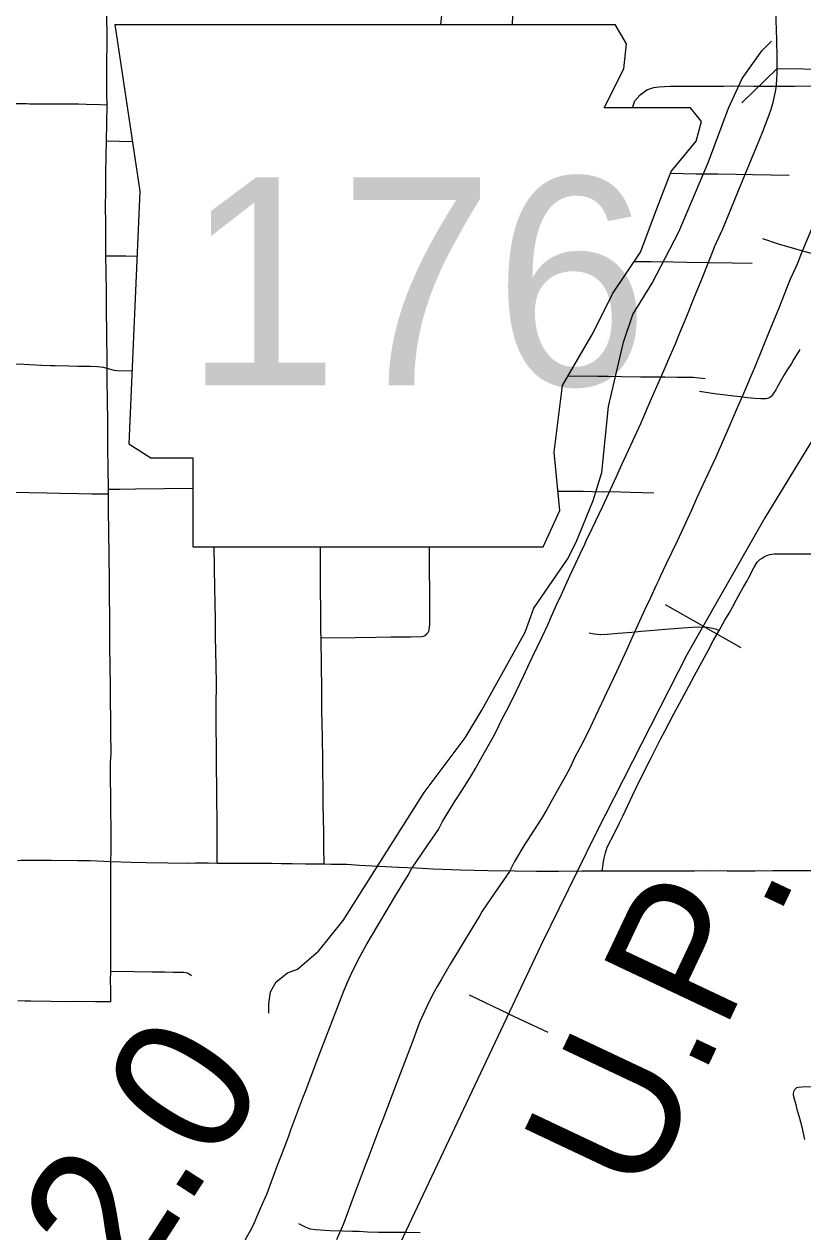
# Model space of a CAD drawing. Extents: x -19 to 366, y -4 to 359.
# Drawn here: x 154.991 to 155.44, y 194.69 to 195.386 of the extents above; entities that cross this region are included whole.
import ezdxf

# ---------------------------------------------------------------- set-up
doc = ezdxf.new("R2010")
doc.units = 0
for name, color, linetype in [('Level 10', 7, 'Continuous'), ('Level 21', 7, 'Continuous'), ('Level 33', 7, 'Continuous'), ('Level 35', 7, 'Continuous'), ('Level 37', 7, 'Continuous'), ('Level 40', 7, 'Continuous'), ('Level 48', 7, 'Continuous'), ('Level 60', 7, 'Continuous')]:
    doc.layers.add(name, color=color, linetype=linetype)

msp = doc.modelspace()

# ---------------------------------------------------------------- linework, layer by layer
at = {"layer": 'Level 10'}
msp.add_line((155.4251, 195.36064), (155.47245, 195.36001), dxfattribs=at)
for points in [[(155.4251, 195.36064), (155.42518, 195.36627), (155.42492, 195.37786), (155.42479, 195.38231), (155.42463, 195.38911), (155.42457, 195.39523), (155.42456, 195.39804)], [(155.42483, 195.3518), (155.42491, 195.35394), (155.42507, 195.35821), (155.4251, 195.36064)], [(155.41025, 195.30805), (155.41341, 195.31585), (155.41686, 195.32441), (155.41994, 195.3324), (155.42144, 195.33673), (155.42279, 195.3411), (155.42417, 195.34736), (155.42477, 195.35066), (155.42483, 195.3518)], [(155.39513, 195.27155), (155.39857, 195.2799), (155.40293, 195.29042), (155.41025, 195.30805)], [(155.45406, 195.29009), (155.44667, 195.27228), (155.44233, 195.26181), (155.43887, 195.25343)], [(155.38868, 195.2568), (155.38908, 195.25783), (155.39252, 195.26535), (155.39377, 195.2683), (155.39513, 195.27155)], [(155.36222, 195.19194), (155.3666, 195.20204), (155.36858, 195.20691), (155.37304, 195.21792), (155.37723, 195.22803), (155.38217, 195.24012), (155.38868, 195.2568)], [(155.43887, 195.25343), (155.43741, 195.24991), (155.43583, 195.24622), (155.43269, 195.23934)], [(155.43269, 195.23934), (155.42614, 195.22256), (155.42102, 195.21001), (155.41685, 195.19997), (155.41245, 195.1891), (155.41024, 195.18367), (155.40534, 195.17241)], [(155.35872, 195.18392), (155.36197, 195.19142), (155.36222, 195.19194)], [(155.33256, 195.12556), (155.33568, 195.13247), (155.34083, 195.1435), (155.34662, 195.15599), (155.35282, 195.1704), (155.35872, 195.18392)], [(155.40534, 195.17241), (155.40512, 195.1719), (155.40214, 195.16504)], [(155.40214, 195.16504), (155.39627, 195.15158), (155.38985, 195.13667), (155.38376, 195.12353), (155.37872, 195.11272), (155.37572, 195.10607)], [(155.29519, 195.04488), (155.29827, 195.05182), (155.3009, 195.05747), (155.30571, 195.06826), (155.30911, 195.07542), (155.31289, 195.08347), (155.31408, 195.08596), (155.31499, 195.08796), (155.31855, 195.09556), (155.32477, 195.10834), (155.33256, 195.12556)], [(155.37572, 195.10607), (155.36763, 195.08821), (155.36127, 195.07515), (155.35798, 195.06811), (155.35698, 195.06592), (155.35567, 195.06319), (155.35193, 195.05521), (155.34873, 195.04847), (155.34399, 195.03785), (155.34137, 195.03221), (155.33848, 195.02571)], [(155.22322, 194.91199), (155.23004, 194.92191), (155.23233, 194.92647), (155.23968, 194.93848), (155.24154, 194.94143), (155.24539, 194.94736), (155.24888, 194.95285), (155.2513, 194.95705), (155.25531, 194.96412), (155.26155, 194.97509), (155.26343, 194.9788), (155.26642, 194.98495), (155.27073, 194.99317), (155.27495, 195.00182), (155.27907, 195.01038), (155.28271, 195.01819), (155.2841, 195.02105), (155.28971, 195.03305), (155.29305, 195.04004), (155.29519, 195.04488)], [(155.33848, 195.02571), (155.33608, 195.02026), (155.33251, 195.01281), (155.32685, 195.0007), (155.32547, 194.99785), (155.32186, 194.9901), (155.31755, 194.98116), (155.31299, 194.9718), (155.30869, 194.96359), (155.30584, 194.95775), (155.30329, 194.9527), (155.29647, 194.94072), (155.29239, 194.93354), (155.28941, 194.92836), (155.28525, 194.92179), (155.2814, 194.91587), (155.27987, 194.91346), (155.27377, 194.90348), (155.27091, 194.89777), (155.26224, 194.88517)], [(155.1278, 194.70396), (155.13133, 194.71217), (155.1331, 194.71689), (155.1374, 194.72845), (155.13955, 194.73416), (155.14358, 194.74483), (155.14506, 194.7488), (155.15197, 194.76716), (155.15361, 194.77153), (155.15904, 194.78587), (155.16176, 194.79295), (155.17151, 194.81845), (155.17299, 194.82236), (155.17528, 194.82829), (155.17763, 194.83388), (155.18074, 194.84071), (155.18492, 194.84901), (155.18817, 194.85492), (155.1908, 194.8594), (155.19623, 194.86854), (155.19993, 194.87469), (155.20498, 194.88306), (155.2092, 194.89002), (155.21259, 194.89558), (155.21454, 194.89934), (155.22322, 194.91199)], [(155.26224, 194.88517), (155.25523, 194.87495), (155.25387, 194.87233), (155.24967, 194.86543), (155.24549, 194.85855), (155.24048, 194.85024), (155.23687, 194.84425), (155.23157, 194.83531), (155.22933, 194.83151), (155.22683, 194.82696), (155.22345, 194.82024), (155.22101, 194.81488), (155.2192, 194.8106), (155.21722, 194.80546), (155.21576, 194.8016), (155.20597, 194.77601), (155.20328, 194.769), (155.19792, 194.75484), (155.1963, 194.75053), (155.18939, 194.73216), (155.18789, 194.72816), (155.18385, 194.71746), (155.18174, 194.71186), (155.17745, 194.70033), (155.17527, 194.69451), (155.17131, 194.68529)], [(155.05628, 194.60915), (155.05611, 194.60903), (155.06275, 194.61661), (155.07453, 194.62981), (155.07826, 194.63407), (155.0915, 194.64908), (155.09497, 194.65303), (155.09891, 194.65752), (155.10362, 194.66315), (155.10561, 194.66566), (155.10856, 194.66954), (155.11066, 194.67244), (155.11242, 194.67499), (155.11469, 194.67842), (155.11672, 194.68167), (155.11834, 194.68444), (155.12012, 194.68766), (155.12229, 194.69178), (155.1241, 194.69533), (155.1278, 194.70396)]]:
    msp.add_lwpolyline(points, dxfattribs=at)
at = {"layer": 'Level 21'}
for p, q in [((155.0436, 195.38616), (155.05802, 195.29003)), ((155.33838, 195.37494), (155.33174, 195.38602)), ((155.33678, 195.36053), (155.33838, 195.37494)), ((155.32557, 195.3381), (155.33678, 195.36053)), ((155.37523, 195.3381), (155.32557, 195.3381)), ((155.38164, 195.33009), (155.37523, 195.3381)), ((155.37844, 195.31887), (155.38164, 195.33009)), ((155.36402, 195.30125), (155.37844, 195.31887)), ((155.35601, 195.28042), (155.36402, 195.30125)), ((155.05802, 195.29003), (155.05161, 195.14425)), ((155.34639, 195.25479), (155.35601, 195.28042)), ((155.33037, 195.23076), (155.34639, 195.25479)), ((155.31916, 195.20833), (155.33037, 195.23076)), ((155.30154, 195.17789), (155.31916, 195.20833)), ((155.29673, 195.13944), (155.30154, 195.17789)), ((155.05161, 195.14425), (155.06443, 195.13624)), ((155.29993, 195.1058), (155.29673, 195.13944)), ((155.06443, 195.13624), (155.08846, 195.13624)), ((155.08846, 195.13624), (155.08846, 195.08497)), ((155.29032, 195.08497), (155.29993, 195.1058)), ((155.08846, 195.08497), (155.29032, 195.08497))]:
    msp.add_line(p, q, dxfattribs=at)
msp.add_lwpolyline([(155.0436, 195.38616), (155.33174, 195.38602)], dxfattribs=at)
at = {"layer": 'Level 33'}
for points in [[(155.03919, 195.33947), (155.03906, 195.34635), (155.03909, 195.36111), (155.03911, 195.37777), (155.03908, 195.39221), (155.03932, 195.40876)], [(155.2732, 195.40019), (155.26054, 195.40045), (155.25857, 195.40052), (155.25658, 195.40058), (155.25258, 195.40066), (155.24938, 195.40069), (155.24576, 195.40065), (155.24296, 195.40058), (155.23896, 195.40047), (155.23724, 195.40026), (155.23607, 195.39989), (155.235, 195.39923), (155.23404, 195.39818), (155.23331, 195.39715), (155.23282, 195.39614), (155.23227, 195.39476), (155.23191, 195.39321), (155.23112, 195.38607)], [(155.27277, 195.38605), (155.2732, 195.40019)], [(155.34181, 195.3381), (155.34317, 195.34197), (155.34619, 195.34558), (155.35006, 195.34838), (155.35414, 195.34977), (155.35702, 195.35013), (155.36348, 195.35044), (155.36582, 195.35043), (155.37619, 195.3505), (155.3944, 195.3506), (155.39935, 195.35063), (155.39956, 195.35062), (155.41174, 195.35057), (155.41584, 195.35057), (155.4283, 195.35056), (155.43517, 195.35051), (155.44847, 195.35062)], [(155.03919, 195.33947), (155.03518, 195.33973), (155.02717, 195.34003), (155.02274, 195.34006), (155.0185, 195.3401), (155.01225, 195.3401), (155.00672, 195.3402), (155.00476, 195.34012), (154.99896, 195.34019), (154.99441, 195.34023), (154.99284, 195.34024), (154.98775, 195.34035), (154.98507, 195.34037), (154.98282, 195.34038), (154.97967, 195.34038), (154.97635, 195.34045), (154.97472, 195.34037)], [(155.03889, 195.31873), (155.03919, 195.33947)], [(155.0385, 195.25252), (155.03838, 195.26125), (155.03838, 195.26455), (155.03833, 195.27192), (155.03828, 195.28051), (155.03836, 195.29062), (155.03846, 195.29975), (155.03865, 195.31012), (155.03889, 195.31873)], [(155.05375, 195.31852), (155.03889, 195.31873)], [(155.43211, 195.29897), (155.41102, 195.29945), (155.40154, 195.29957), (155.39088, 195.29972), (155.37849, 195.29985), (155.36358, 195.30011)], [(155.47345, 195.24736), (155.46918, 195.2483), (155.46437, 195.24925), (155.45807, 195.25062), (155.45268, 195.25198), (155.45063, 195.25253), (155.44122, 195.25499), (155.43336, 195.25739), (155.42598, 195.25951), (155.41698, 195.26245)], [(155.03919, 195.18777), (155.03912, 195.19871), (155.03908, 195.20074), (155.03894, 195.20936), (155.03883, 195.22022), (155.03876, 195.23142), (155.03862, 195.24404), (155.0385, 195.25252)], [(155.05637, 195.2524), (155.05004, 195.25246), (155.0385, 195.25252)], [(155.41073, 195.24819), (155.39952, 195.24853), (155.38563, 195.24875), (155.37338, 195.2489), (155.36526, 195.249), (155.35258, 195.24919), (155.34272, 195.24928)], [(155.43819, 195.19878), (155.43476, 195.19304), (155.43332, 195.1907), (155.43101, 195.18696), (155.42927, 195.18415), (155.42525, 195.17704), (155.42432, 195.17547), (155.42308, 195.17345), (155.4221, 195.17207), (155.42153, 195.17149), (155.42097, 195.17106), (155.42025, 195.17063), (155.4195, 195.17042), (155.41856, 195.17033), (155.41728, 195.1703), (155.41576, 195.17033), (155.41232, 195.1705), (155.40802, 195.17092), (155.40429, 195.1714), (155.40016, 195.17187), (155.39383, 195.1726), (155.38913, 195.17319), (155.38042, 195.17446)], [(155.03919, 195.18777), (155.03699, 195.18832), (155.03369, 195.18867), (155.02944, 195.18896), (155.02226, 195.18894), (155.01703, 195.18909), (155.00932, 195.18925), (155.00657, 195.18931), (155.00138, 195.18948), (154.99123, 195.19002), (154.9849, 195.19022), (154.98085, 195.1904), (154.97471, 195.1905)], [(155.0399, 195.11807), (155.03979, 195.13054), (155.03964, 195.14166), (155.03955, 195.14937), (155.03952, 195.15696), (155.03937, 195.16964), (155.03923, 195.18067), (155.03919, 195.18777)], [(155.05345, 195.18611), (155.04494, 195.18633), (155.04322, 195.18659), (155.04122, 195.18709), (155.03919, 195.18777)], [(155.38363, 195.18185), (155.37677, 195.18248), (155.36767, 195.1826), (155.36049, 195.18273), (155.35286, 195.18279), (155.34659, 195.18282), (155.33543, 195.18296), (155.32787, 195.18311), (155.32176, 195.18309), (155.30465, 195.18326)], [(155.08846, 195.11855), (155.05557, 195.11826), (155.04653, 195.11804), (155.0399, 195.11807)], [(155.03993, 195.11531), (155.0399, 195.11807)], [(155.03993, 195.11531), (155.03567, 195.11527), (155.03027, 195.11537), (155.02264, 195.1155), (155.012, 195.11561), (155.00453, 195.11589), (154.99408, 195.11604), (154.98306, 195.11627), (154.97435, 195.11639)], [(155.04138, 194.9033), (155.04144, 194.90978), (155.04142, 194.91535), (155.04141, 194.9252), (155.04137, 194.93028), (155.04129, 194.93703), (155.04105, 194.95547), (155.04102, 194.96038), (155.04144, 194.96593), (155.04145, 194.9688), (155.0414, 194.97471), (155.04121, 194.98656), (155.04116, 194.99515), (155.04114, 194.99995), (155.04103, 195.00911), (155.04096, 195.01216), (155.04084, 195.01869), (155.04081, 195.0244), (155.04082, 195.03017), (155.04072, 195.03825), (155.04065, 195.04707), (155.04063, 195.0541), (155.04052, 195.06245), (155.04052, 195.0671), (155.04039, 195.07803), (155.04011, 195.0959), (155.04002, 195.10373), (155.03997, 195.11107), (155.03993, 195.11531)], [(155.35413, 195.1158), (155.34064, 195.11632), (155.33514, 195.11647), (155.33161, 195.11655), (155.32493, 195.11651), (155.31873, 195.11663), (155.31334, 195.11679), (155.29888, 195.11689)], [(155.10253, 194.90243), (155.10262, 194.91124), (155.10258, 194.91729), (155.10251, 194.92609), (155.10239, 194.94036), (155.10232, 194.94835), (155.10221, 194.95577), (155.10211, 194.96385), (155.10192, 194.98607), (155.10192, 194.99411), (155.10208, 195.00529), (155.10189, 195.01712), (155.10181, 195.02384), (155.10167, 195.03419), (155.10156, 195.04256), (155.10135, 195.05283), (155.10118, 195.06087), (155.10074, 195.08497)], [(155.16238, 195.03224), (155.16235, 195.03634), (155.16227, 195.04299), (155.16222, 195.0512), (155.16209, 195.05705), (155.16213, 195.08497)], [(155.22295, 195.03425), (155.22357, 195.0349), (155.22407, 195.03558), (155.22448, 195.0363), (155.22464, 195.03698), (155.22488, 195.03859), (155.22503, 195.04002), (155.22515, 195.04153), (155.22512, 195.04469), (155.22511, 195.0469), (155.22516, 195.05077), (155.22513, 195.0541), (155.22507, 195.0584), (155.225, 195.0623), (155.22491, 195.06854), (155.2248, 195.08497)], [(155.39177, 195.0367), (155.3951, 195.0426), (155.39744, 195.04659), (155.39939, 195.0501), (155.40157, 195.05421), (155.40386, 195.05849), (155.4055, 195.0614), (155.40779, 195.06539), (155.4089, 195.06732), (155.41165, 195.07283), (155.41356, 195.076), (155.4152, 195.07754), (155.41643, 195.07836), (155.41727, 195.07894), (155.41873, 195.07976), (155.42077, 195.08053), (155.422, 195.08076), (155.42344, 195.08081), (155.43061, 195.08086), (155.43452, 195.08087), (155.44442, 195.08089), (155.45434, 195.08095), (155.4578, 195.08096), (155.4613, 195.08096)], [(155.22295, 195.03425), (155.22212, 195.03358), (155.22125, 195.0332), (155.22034, 195.03297), (155.21416, 195.03277), (155.2027, 195.03282), (155.19387, 195.03268), (155.18198, 195.03253), (155.16238, 195.03224)], [(155.31685, 195.03533), (155.31976, 195.03469), (155.32367, 195.03439), (155.32715, 195.0346), (155.33353, 195.03519), (155.34149, 195.03577), (155.34685, 195.03623), (155.35181, 195.03663), (155.3607, 195.0374), (155.36835, 195.03796), (155.37357, 195.03843), (155.37948, 195.03884), (155.38475, 195.03865), (155.38696, 195.03829), (155.38959, 195.03755), (155.39177, 195.0367)], [(155.32437, 194.89792), (155.32536, 194.9046), (155.32624, 194.90843), (155.3273, 194.91168), (155.33155, 194.92014), (155.33436, 194.92577), (155.33623, 194.92968), (155.34187, 194.94154), (155.34417, 194.9463), (155.34973, 194.95764), (155.35252, 194.96321), (155.358, 194.97403), (155.36053, 194.97872), (155.36295, 194.98337), (155.36564, 194.98857), (155.36889, 194.99464), (155.3743, 195.00458), (155.37753, 195.01065), (155.38088, 195.01667), (155.38544, 195.0251), (155.38835, 195.03065), (155.39177, 195.0367)], [(155.16417, 194.9019), (155.16397, 194.91171), (155.16395, 194.92048), (155.16371, 194.93632), (155.16358, 194.94627), (155.16349, 194.95565), (155.16339, 194.96288), (155.16322, 194.97399), (155.16302, 194.98399), (155.16289, 194.98921), (155.16281, 195.00372), (155.16265, 195.0162), (155.16259, 195.02137), (155.16242, 195.02757), (155.16238, 195.03224)], [(155.04138, 194.9033), (155.02938, 194.90382), (155.02229, 194.90388), (155.00709, 194.904), (154.99806, 194.9041), (154.98942, 194.90401), (154.9876, 194.90395)], [(155.0413, 194.86306), (155.04127, 194.87846), (155.04128, 194.88439), (155.04129, 194.88888), (155.0413, 194.89641), (155.04138, 194.9033)], [(155.10253, 194.90243), (155.09758, 194.90248), (155.08983, 194.90255), (155.08524, 194.90241), (155.07415, 194.90256), (155.06169, 194.90276), (155.05309, 194.90286), (155.04138, 194.9033)], [(155.16417, 194.9019), (155.15349, 194.90201), (155.14572, 194.90212), (155.13934, 194.90219), (155.1343, 194.90225), (155.1239, 194.90225), (155.11499, 194.9023), (155.10253, 194.90243)], [(155.24274, 194.89859), (155.22704, 194.89904), (155.21732, 194.8996), (155.207, 194.90001), (155.19574, 194.90056), (155.18461, 194.90119), (155.17735, 194.90171), (155.16832, 194.90186), (155.16417, 194.9019)], [(155.32437, 194.89792), (155.31277, 194.89788), (155.29927, 194.8978), (155.28648, 194.89782), (155.27395, 194.89791), (155.25852, 194.89814), (155.24274, 194.89859)], [(155.34078, 194.89796), (155.332, 194.89795), (155.32437, 194.89792)], [(155.39627, 194.89794), (155.38694, 194.89805), (155.37756, 194.89797), (155.36503, 194.89799), (155.35267, 194.89797), (155.34966, 194.89797), (155.34078, 194.89796)], [(155.46493, 194.89815), (155.46327, 194.89818), (155.4587, 194.89818), (155.44911, 194.89809), (155.43443, 194.89804), (155.42263, 194.89805), (155.41257, 194.89802), (155.40267, 194.89788), (155.39627, 194.89794)], [(155.04123, 194.84016), (155.04126, 194.84698), (155.04132, 194.86255), (155.0413, 194.86306)], [(155.04123, 194.82268), (155.04123, 194.82978), (155.04119, 194.83508), (155.04123, 194.84016)], [(155.08775, 194.83763), (155.08755, 194.83785), (155.08668, 194.83843), (155.0855, 194.83907), (155.08434, 194.83928), (155.08322, 194.83945), (155.08073, 194.83951), (155.07898, 194.83957), (155.0772, 194.83956), (155.07239, 194.83961), (155.06841, 194.83966), (155.06521, 194.83968), (155.05502, 194.83987), (155.04123, 194.84016)], [(155.04123, 194.82268), (155.03252, 194.82262), (155.02086, 194.82269), (155.01752, 194.82268), (155.00691, 194.82278), (154.9953, 194.82295), (154.99184, 194.82301), (154.98774, 194.82307)], [(155.44112, 194.74319), (155.43956, 194.75035), (155.4382, 194.7554), (155.43677, 194.76053), (155.43602, 194.76321), (155.43472, 194.76786), (155.43454, 194.76912), (155.43455, 194.76975), (155.43467, 194.77047), (155.43495, 194.77136), (155.43533, 194.77199), (155.43591, 194.77267), (155.43658, 194.77313), (155.43731, 194.77338), (155.43941, 194.77355), (155.44665, 194.77386)], [(155.21942, 194.68942), (155.21179, 194.68953), (155.20693, 194.68957), (155.20328, 194.68952), (155.19551, 194.68959), (155.18925, 194.68982), (155.18441, 194.69011), (155.1805, 194.69025), (155.17502, 194.69044), (155.1674, 194.69053), (155.15893, 194.69105), (155.15619, 194.69157), (155.15338, 194.6927), (155.14956, 194.69464)]]:
    msp.add_lwpolyline(points, dxfattribs=at)
at = {"layer": 'Level 35'}
for points in [[(155.342, 195.21881), (155.35323, 195.23695), (155.3686, 195.26645), (155.38567, 195.30699), (155.39704, 195.33775), (155.40507, 195.35498), (155.41633, 195.37093), (155.42182, 195.37649)], [(155.25503, 194.99066), (155.28006, 195.03569), (155.28505, 195.04959), (155.30433, 195.07784), (155.30936, 195.08756), (155.31921, 195.11156), (155.32419, 195.12773), (155.32804, 195.16592), (155.33663, 195.20301), (155.342, 195.21881)], [(155.14879, 194.84144), (155.16091, 194.85172), (155.17516, 194.86949), (155.2219, 194.94332), (155.2455, 194.97483), (155.25503, 194.99066)], [(155.13241, 194.81605), (155.13238, 194.82135), (155.13327, 194.82838), (155.13663, 194.8341), (155.14303, 194.83928), (155.14879, 194.84144)]]:
    msp.add_lwpolyline(points, dxfattribs=at)
at = {"layer": 'Level 37'}
msp.add_lwpolyline([(155.40473, 195.34086), (155.4251, 195.36066)], dxfattribs=at)
at = {"layer": 'Level 40'}
for p, q in [((155.38255, 195.03911), (155.36079, 195.05142)), ((155.38255, 195.03911), (155.4043, 195.02679)), ((155.27046, 194.81569), (155.24785, 194.82636)), ((155.27046, 194.81569), (155.29307, 194.80501))]:
    msp.add_line(p, q, dxfattribs=at)
for points in [[(155.6498, 195.41952), (155.54391, 195.28993), (155.50352, 195.23396), (155.44399, 195.14417), (155.41797, 195.10167), (155.3734, 195.02295), (155.32075, 194.91969), (155.28904, 194.85504), (155.21456, 194.69731), (155.1329, 194.52401), (155.10567, 194.46715), (155.09161, 194.43841), (155.08264, 194.42375), (155.04615, 194.37496), (154.95072, 194.25075), (154.84154, 194.10918), (154.83137, 194.09512), (154.82329, 194.07716), (154.81761, 194.06189), (154.81522, 194.04962), (154.81282, 194.03232), (154.81192, 194.01466), (154.81192, 193.99461), (154.81304, 193.98555)], [(155.6498, 195.41952), (155.54391, 195.28993), (155.50352, 195.23396), (155.44399, 195.14417), (155.41797, 195.10167), (155.3734, 195.02295), (155.32075, 194.91969), (155.28904, 194.85504), (155.21456, 194.69731), (155.1329, 194.52401), (155.10567, 194.46715), (155.09161, 194.43841), (155.08264, 194.42375), (155.04615, 194.37496), (154.95072, 194.25075), (154.84154, 194.10918), (154.83137, 194.09512), (154.82894, 194.08972)]]:
    msp.add_lwpolyline(points, dxfattribs=at)
at = {"layer": 'Level 60'}
for points in [[(156.50946, 189.3937), (156.44759, 191.65634), (156.2114, 200.27623), (155.97446, 208.89626), (155.73678, 217.51643), (155.49836, 226.13674), (155.2592, 234.75719), (155.01929, 243.37778), (154.77865, 251.9985), (154.53727, 260.61937), (154.29515, 269.24038), (154.0523, 277.86152), (153.80871, 286.48281), (153.56438, 295.10424), (153.31933, 303.72581), (153.07354, 312.34752), (152.82702, 320.96938), (152.57978, 329.59137), (152.3318, 338.21351), (152.0831, 346.83579)], [(0, 189.51617), (7.11214, 189.52059), (14.22427, 189.53386), (21.33637, 189.55597), (28.44845, 189.58693), (35.56048, 189.62672), (42.67245, 189.67537), (49.78436, 189.73285), (56.89619, 189.79918), (64.00793, 189.87436), (71.11958, 189.95838), (78.23111, 190.05124), (85.34253, 190.15294), (92.45381, 190.26349), (99.56495, 190.38288), (106.67593, 190.51112), (113.78675, 190.6482), (120.89739, 190.79412), (128.00785, 190.94888), (135.11811, 191.11248), (142.22816, 191.28493), (149.33799, 191.46621), (156.44759, 191.65634), (163.55694, 191.85531), (170.66605, 192.06312), (177.77489, 192.27977), (184.88345, 192.50526), (191.99173, 192.73959), (199.09971, 192.98276), (206.20739, 193.23477), (213.31474, 193.49561), (220.42177, 193.7653), (227.52845, 194.04382), (234.63479, 194.33118), (241.74076, 194.62738), (248.84635, 194.93241), (255.95157, 195.24628), (263.05638, 195.56898), (270.16079, 195.90052), (277.26478, 196.24089), (284.36834, 196.5901), (291.47147, 196.94814), (298.57414, 197.31501), (305.67635, 197.69072), (312.77809, 198.07525), (319.87934, 198.46862), (326.9801, 198.87082), (334.08035, 199.28185), (341.18009, 199.7017)]]:
    msp.add_spline(points, degree=3, dxfattribs=at)

# ---------------------------------------------------------------- texts
at = {"layer": 'Level 21'}
msp.add_text('176', height=0.12, dxfattribs=at).set_placement((155.08354, 195.17801))
at = {"layer": 'Level 40'}
msp.add_text('U.P.', height=0.08, rotation=64.72228, dxfattribs=at).set_placement((155.34864, 194.70777))
at = {"layer": 'Level 48'}
msp.add_text('2.0', height=0.08, rotation=57.16948, dxfattribs=at).set_placement((155.05194, 194.65248))

doc.saveas('drawing.dxf')
